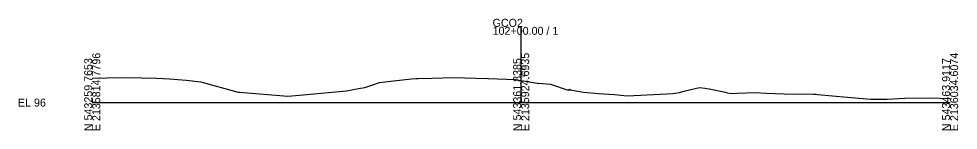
# Model space of a CAD drawing. Extents: x -14327 to 8886, y -10 to 39048.
# Drawn here: x 3974.3 to 4302.8, y 23990.3 to 24029.4 of the extents above; entities that cross this region are included whole.
import ezdxf

# ---------------------------------------------------------------- set-up
doc = ezdxf.new("R2010")
doc.units = 0
for name, color, linetype in [('RD_GPK_XS_Cell', 7, 'Continuous'), ('RD_XS_ExGround', 7, 'Continuous'), ('RD_XS_TX_Elev_EX', 7, 'Continuous')]:
    doc.layers.add(name, color=color, linetype=linetype)

msp = doc.modelspace()

# ---------------------------------------------------------------- linework, layer by layer
at = {"layer": 'RD_GPK_XS_Cell'}
for p, q in [((4150, 24000), (4150, 24026.58)), ((4000, 24000), (4150, 24000)), ((4150, 24000), (4300, 24000))]:
    msp.add_line(p, q, dxfattribs=at)
at = {"layer": 'RD_XS_ExGround'}
for p, q in [((4000, 24008.6), (4000.14, 24008.61)), ((4000.14, 24008.61), (4005.12, 24008.71)), ((4005.12, 24008.71), (4012.02, 24008.85)), ((4012.02, 24008.85), (4022.43, 24008.52)), ((4022.43, 24008.52), (4024.75, 24008.45)), ((4024.75, 24008.45), (4026.97, 24008.4)), ((4026.97, 24008.4), (4032.87, 24007.86)), ((4032.87, 24007.86), (4037.94, 24007.35)), ((4037.94, 24007.35), (4038.76, 24007.09)), ((4038.76, 24007.09), (4050.6, 24003.84)), ((4095.34, 24005.26), (4097.44, 24005.95)), ((4097.44, 24005.95), (4100.5, 24007.1)), ((4100.5, 24007.1), (4105.36, 24007.65)), ((4105.36, 24007.65), (4111.63, 24008.35)), ((4111.63, 24008.35), (4113.38, 24008.41)), ((4113.38, 24008.41), (4113.97, 24008.43)), ((4113.97, 24008.43), (4118.93, 24008.6)), ((4118.93, 24008.6), (4126.24, 24008.86)), ((4126.24, 24008.86), (4138.32, 24008.51)), ((4138.32, 24008.51), (4138.62, 24008.49)), ((4138.62, 24008.49), (4148.05, 24008.13)), ((4148.05, 24008.13), (4150, 24007.79)), ((4150, 24007.79), (4155.56, 24006.81)), ((4155.56, 24006.81), (4155.88, 24006.75)), ((4155.88, 24006.75), (4156.03, 24006.87)), ((4156.03, 24006.87), (4160.2, 24006.46)), ((4160.2, 24006.46), (4166.49, 24004.35)), ((4050.6, 24003.84), (4051.13, 24003.69)), ((4051.13, 24003.69), (4051.55, 24003.67)), ((4051.55, 24003.67), (4068.45, 24002.32)), ((4068.45, 24002.32), (4072.52, 24002.67)), ((4072.52, 24002.67), (4088.93, 24004.17)), ((4088.93, 24004.17), (4093.86, 24005.02)), ((4093.86, 24005.02), (4095.34, 24005.26)), ((4166.49, 24004.35), (4166.85, 24004.75)), ((4166.85, 24004.75), (4167.2, 24004.2)), ((4167.2, 24004.2), (4167.26, 24004.49)), ((4167.26, 24004.49), (4171.83, 24003.69)), ((4171.83, 24003.69), (4177.03, 24003.18)), ((4177.03, 24003.18), (4182.63, 24002.81)), ((4182.63, 24002.81), (4187.04, 24002.41)), ((4187.04, 24002.41), (4200.97, 24003.13)), ((4200.97, 24003.13), (4203.07, 24003.18)), ((4203.07, 24003.18), (4203.81, 24003.28)), ((4203.81, 24003.28), (4205.39, 24003.59)), ((4205.39, 24003.59), (4207.36, 24004.17)), ((4207.36, 24004.17), (4212.32, 24005.33)), ((4212.32, 24005.33), (4214.33, 24005.04)), ((4214.33, 24005.04), (4214.94, 24004.99)), ((4214.94, 24004.99), (4215.71, 24004.82)), ((4215.71, 24004.82), (4221.47, 24003.61)), ((4221.47, 24003.61), (4222.03, 24003.43)), ((4222.03, 24003.43), (4223.58, 24003.23)), ((4223.58, 24003.23), (4225.67, 24003.36)), ((4225.67, 24003.36), (4231.87, 24003.51)), ((4231.87, 24003.51), (4235.68, 24003.37)), ((4235.68, 24003.37), (4241.93, 24003.04)), ((4241.93, 24003.04), (4252.28, 24002.94)), ((4252.28, 24002.94), (4253.11, 24002.95)), ((4253.11, 24002.95), (4253.59, 24002.9)), ((4253.59, 24002.9), (4264.07, 24001.97)), ((4264.07, 24001.97), (4272.33, 24001.26)), ((4272.33, 24001.26), (4274.08, 24001.2)), ((4274.08, 24001.2), (4277.99, 24001.25)), ((4277.99, 24001.25), (4284.09, 24001.59)), ((4284.09, 24001.59), (4292.7, 24001.64)), ((4292.7, 24001.64), (4300, 24001.5))]:
    msp.add_line(p, q, dxfattribs=at)

# ---------------------------------------------------------------- texts
at = {"layer": 'RD_GPK_XS_Cell'}
for s, p in [('GCO2', (4140, 24026.58)), ('102+00.00 / 1', (4140, 24023.78)), ('EL 96', (3974, 23998.6))]:
    msp.add_text(s, height=2.8, dxfattribs=at).set_placement(p)
for s, p in [('E 2135814.7796', (4002.8, 23990)), ('E 2135924.6935', (4152.8, 23990)), ('E 2136034.6074', (4302.8, 23990)), ('N 543259.7653', (4000, 23990)), ('N 543361.8385', (4150, 23990)), ('N 543463.9117', (4300, 23990))]:
    msp.add_text(s, height=2.8, rotation=90, dxfattribs=at).set_placement(p)
at = {"layer": 'RD_XS_TX_Elev_EX'}
msp.add_text('103.79', height=1, rotation=90, dxfattribs=at).set_placement((4151.25, 24008.79))

doc.saveas('drawing.dxf')
